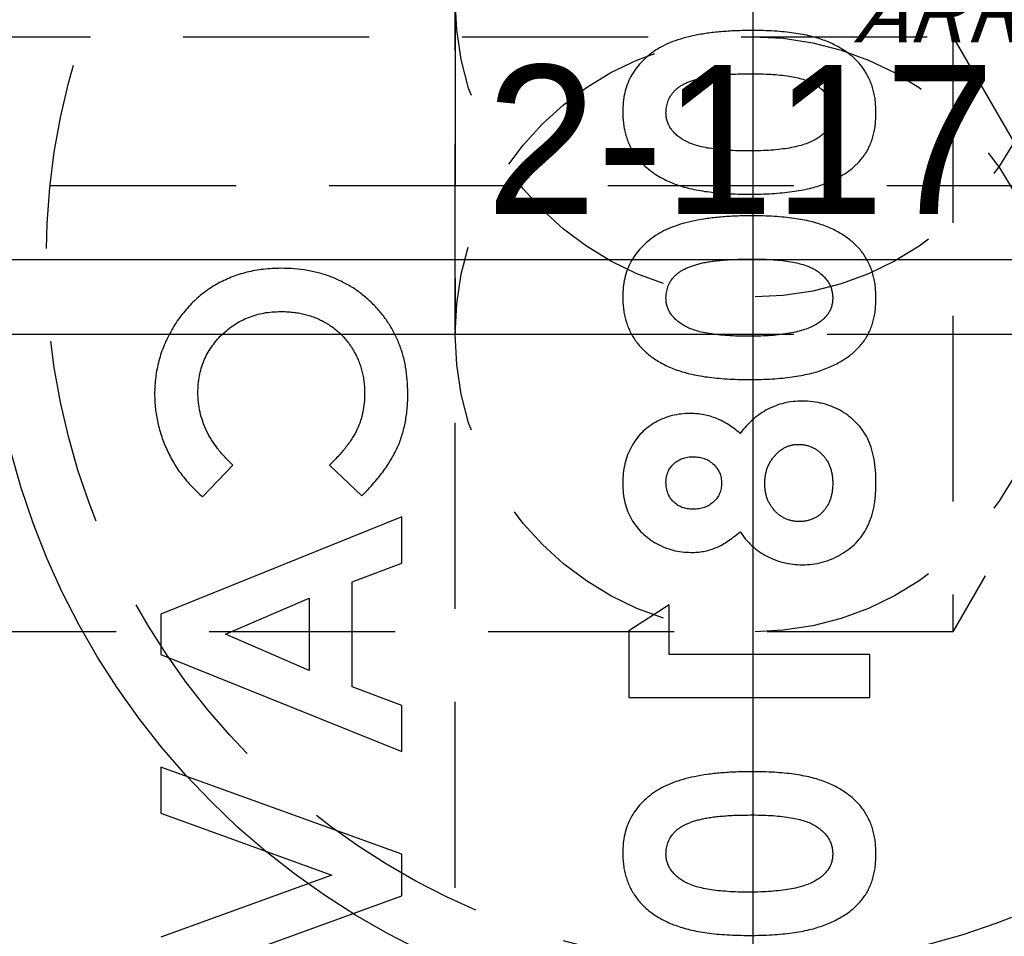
# Model space of a CAD drawing. Extents: x 2651 to 11825, y -3833 to 1075.
# Tile 377 of 656: x 4101 to 4114, y 711 to 723. Entities that reach past the tile are written whole.
import ezdxf

# ---------------------------------------------------------------- set-up
doc = ezdxf.new("R2010")
doc.units = 0
doc.header["$LTSCALE"] = 10
for name, pattern in [('CENTER', [2, 1.25, -0.25, 0.25, -0.25]), ('CNSCEN', [17, 15, -1, 0, -1]), ('CNSHID', [4, 3, -1]), ('HIDDEN', [0.375, 0.25, -0.125])]:
    doc.linetypes.add(name, pattern=pattern)
doc.layers.get('0').update_dxf_attribs({"linetype": 'CONTINUOUS'})
doc.layers.get('Defpoints').update_dxf_attribs({"linetype": 'CONTINUOUS'})
for name, color, linetype in [('1', 7, 'CONTINUOUS'), ('9', 3, 'CONTINUOUS'), ('COOL', 150, 'HIDDEN'), ('DIM', 3, 'CONTINUOUS'), ('WL1-HL', 4, 'CNSHID'), ('WOR1-CL', 1, 'CNSCEN'), ('WOR1-DL', 7, 'CONTINUOUS')]:
    doc.layers.add(name, color=color, linetype=linetype)
doc.styles.add('china', font='txt')
doc.styles.get("Standard").update_dxf_attribs({"font": 'romans.shx'})
doc.dimstyles.new('MM& INCH5', dxfattribs={"dimtxt": 5, "dimasz": 2.5, "dimexe": 1, "dimexo": 0.5, "dimtad": 0, "dimrnd": 1.38778e-17, "dimzin": 9, "dimdsep": 46, "dimtxsty": 'Standard', "dimblk": 'CLOSED', "dimcen": 0, "dimclrd": 3, "dimclre": 3, "dimclrt": 3, "dimazin": 2, "dimtfac": 0.75, "dimtofl": 0, "dimtmove": 0, "dimatfit": 3, "dimfxl": 0, "dimtolj": 1, "dimarcsym": 0})

# ---------------------------------------------------------------- blocks, each defined once
blk = doc.blocks.new('DSD')
at = {"layer": '1', "color": 7, "linetype": 'Continuous'}
for p, q in [((477.228, 547.808), (477.636, 548.234)), ((478.936, 548.234), (479.37, 547.821)), ((479.905, 547.538), (476.666, 546.23)), ((479.905, 546.918), (479.905, 547.538)), ((479.241, 546.666), (479.905, 546.918)), ((479.241, 545.255), (479.241, 546.666)), ((477.535, 545.961), (478.659, 546.446)), ((478.659, 546.446), (478.659, 545.475)), ((483.499, 546.355), (482.959, 546.008)), ((483.499, 545.691), (483.499, 546.355)), ((476.666, 546.23), (476.666, 545.691)), ((478.659, 545.475), (477.535, 545.961)), ((482.959, 546.008), (482.959, 545.11)), ((476.666, 545.691), (479.905, 544.383)), ((486.198, 545.691), (483.499, 545.691)), ((486.198, 545.11), (486.198, 545.691)), ((479.905, 545.004), (479.241, 545.255)), ((482.959, 545.11), (486.198, 545.11)), ((479.905, 544.383), (479.905, 545.004)), ((476.666, 544.175), (476.666, 543.554)), ((479.905, 543.003), (476.666, 544.175)), ((476.666, 543.554), (478.967, 542.722)), ((479.905, 542.443), (479.905, 543.003)), ((478.967, 542.722), (476.666, 541.888)), ((476.666, 541.269), (479.905, 542.443))]:
    blk.add_line(p, q, dxfattribs=at)
for points, knots in [([(484.61, 554.078), (484.539, 554.077), (484.4, 554.076), (484.2, 554.062), (484.015, 554.043), (483.845, 554.013), (483.69, 553.977), (483.552, 553.931), (483.427, 553.878), (483.353, 553.833), (483.317, 553.812)], [0, 0, 0, 0, 0.161071, 0.310789, 0.449904, 0.578376, 0.696617, 0.805987, 0.906562, 1, 1, 1, 1]), ([(486.281, 552.97), (486.28, 552.999), (486.279, 553.056), (486.272, 553.139), (486.258, 553.219), (486.24, 553.295), (486.216, 553.368), (486.187, 553.437), (486.152, 553.503), (486.112, 553.565), (486.067, 553.624), (486.016, 553.679), (485.96, 553.732), (485.897, 553.78), (485.83, 553.826), (485.757, 553.868), (485.679, 553.907), (485.594, 553.943), (485.502, 553.975), (485.402, 554.003), (485.292, 554.026), (485.173, 554.044), (485.046, 554.059), (484.909, 554.07), (484.763, 554.077), (484.662, 554.077), (484.61, 554.078)], [0, 0, 0, 0, 0.038217, 0.074867, 0.110158, 0.144454, 0.17808, 0.211171, 0.243687, 0.275872, 0.308376, 0.341263, 0.37515, 0.409655, 0.445157, 0.482073, 0.520576, 0.560554, 0.603108, 0.648689, 0.697948, 0.750768, 0.807309, 0.867656, 0.931861, 1, 1, 1, 1]), ([(483.317, 553.812), (483.282, 553.787), (483.213, 553.737), (483.123, 553.651), (483.047, 553.559), (482.984, 553.458), (482.935, 553.351), (482.901, 553.236), (482.881, 553.114), (482.878, 553.03), (482.876, 552.987)], [0, 0, 0, 0, 0.132314, 0.2587, 0.380912, 0.500535, 0.620923, 0.742376, 0.868281, 1, 1, 1, 1]), ([(483.458, 552.973), (483.459, 552.998), (483.461, 553.048), (483.481, 553.121), (483.512, 553.189), (483.55, 553.241), (483.585, 553.28), (483.618, 553.307), (483.654, 553.333), (483.695, 553.356), (483.741, 553.378), (483.79, 553.399), (483.845, 553.417), (483.904, 553.434), (483.969, 553.449), (484.041, 553.461), (484.12, 553.473), (484.205, 553.481), (484.298, 553.488), (484.398, 553.493), (484.505, 553.495), (484.579, 553.496), (484.617, 553.496)], [0, 0, 0, 0, 0.053834, 0.105543, 0.158054, 0.211987, 0.240207, 0.269794, 0.301343, 0.334608, 0.370284, 0.408089, 0.448681, 0.492069, 0.538664, 0.590371, 0.646388, 0.707195, 0.772947, 0.843643, 0.919308, 1, 1, 1, 1]), ([(484.617, 553.496), (484.666, 553.496), (484.761, 553.495), (484.897, 553.489), (485.021, 553.477), (485.133, 553.462), (485.233, 553.441), (485.322, 553.417), (485.399, 553.387), (485.465, 553.353), (485.52, 553.315), (485.568, 553.274), (485.609, 553.231), (485.642, 553.185), (485.668, 553.136), (485.686, 553.084), (485.697, 553.029), (485.699, 552.992), (485.7, 552.973)], [0, 0, 0, 0, 0.110734, 0.212341, 0.305502, 0.389835, 0.46669, 0.535262, 0.596763, 0.651066, 0.701036, 0.74786, 0.791833, 0.834284, 0.875334, 0.916035, 0.957652, 1, 1, 1, 1]), ([(482.876, 552.987), (482.877, 552.959), (482.878, 552.904), (482.886, 552.822), (482.9, 552.744), (482.919, 552.668), (482.943, 552.595), (482.973, 552.525), (483.009, 552.459), (483.05, 552.395), (483.096, 552.335), (483.149, 552.278), (483.207, 552.224), (483.271, 552.175), (483.341, 552.129), (483.416, 552.086), (483.497, 552.047), (483.584, 552.011), (483.679, 551.979), (483.782, 551.952), (483.893, 551.929), (484.014, 551.91), (484.143, 551.895), (484.281, 551.885), (484.428, 551.878), (484.528, 551.877), (484.58, 551.877)], [0, 0, 0, 0, 0.036635, 0.072034, 0.106626, 0.140306, 0.173619, 0.206426, 0.239067, 0.271883, 0.30484, 0.338529, 0.372616, 0.407548, 0.443719, 0.481312, 0.520113, 0.560913, 0.604025, 0.650075, 0.699572, 0.752363, 0.808789, 0.868954, 0.932675, 1, 1, 1, 1]), ([(484.58, 552.458), (484.529, 552.459), (484.431, 552.459), (484.29, 552.467), (484.161, 552.477), (484.044, 552.492), (483.94, 552.512), (483.849, 552.537), (483.769, 552.565), (483.701, 552.599), (483.644, 552.637), (483.594, 552.677), (483.552, 552.72), (483.517, 552.765), (483.49, 552.813), (483.471, 552.864), (483.46, 552.918), (483.458, 552.954), (483.458, 552.973)], [0, 0, 0, 0, 0.112115, 0.215802, 0.310203, 0.395993, 0.47341, 0.542778, 0.604548, 0.659357, 0.708764, 0.755356, 0.798687, 0.840017, 0.880203, 0.919733, 0.959049, 1, 1, 1, 1]), ([(484.58, 551.877), (484.632, 551.877), (484.734, 551.878), (484.882, 551.885), (485.021, 551.896), (485.151, 551.91), (485.272, 551.93), (485.385, 551.953), (485.489, 551.98), (485.583, 552.013), (485.671, 552.049), (485.752, 552.088), (485.827, 552.13), (485.896, 552.174), (485.959, 552.222), (486.017, 552.273), (486.067, 552.327), (486.113, 552.384), (486.153, 552.444), (486.188, 552.507), (486.216, 552.576), (486.24, 552.647), (486.258, 552.723), (486.272, 552.802), (486.279, 552.885), (486.28, 552.941), (486.281, 552.97)], [0, 0, 0, 0, 0.068491, 0.133077, 0.193829, 0.251083, 0.304401, 0.354408, 0.401295, 0.444701, 0.485692, 0.524676, 0.562307, 0.597947, 0.632474, 0.665752, 0.697985, 0.729586, 0.760825, 0.792355, 0.824313, 0.857156, 0.890927, 0.92596, 0.962061, 1, 1, 1, 1]), ([(485.7, 552.973), (485.699, 552.955), (485.698, 552.919), (485.687, 552.867), (485.67, 552.818), (485.645, 552.772), (485.613, 552.728), (485.575, 552.688), (485.529, 552.651), (485.495, 552.629), (485.477, 552.618)], [0, 0, 0, 0, 0.124035, 0.242846, 0.360342, 0.479042, 0.599334, 0.725488, 0.858549, 1, 1, 1, 1]), ([(485.477, 552.618), (485.453, 552.605), (485.403, 552.577), (485.318, 552.546), (485.223, 552.519), (485.116, 552.496), (484.998, 552.48), (484.868, 552.467), (484.728, 552.46), (484.631, 552.459), (484.58, 552.458)], [0, 0, 0, 0, 0.088871, 0.186355, 0.294078, 0.412237, 0.541778, 0.682703, 0.835096, 1, 1, 1, 1]), ([(484.61, 551.587), (484.539, 551.586), (484.4, 551.585), (484.2, 551.571), (484.015, 551.551), (483.845, 551.522), (483.69, 551.486), (483.552, 551.44), (483.427, 551.387), (483.353, 551.342), (483.317, 551.321)], [0, 0, 0, 0, 0.161071, 0.310789, 0.449904, 0.578376, 0.696617, 0.805987, 0.906562, 1, 1, 1, 1]), ([(486.281, 550.479), (486.28, 550.508), (486.279, 550.565), (486.272, 550.648), (486.258, 550.728), (486.24, 550.804), (486.216, 550.877), (486.187, 550.946), (486.152, 551.012), (486.112, 551.074), (486.067, 551.133), (486.016, 551.188), (485.96, 551.241), (485.897, 551.289), (485.83, 551.335), (485.757, 551.377), (485.679, 551.416), (485.594, 551.452), (485.502, 551.484), (485.402, 551.512), (485.292, 551.535), (485.173, 551.553), (485.046, 551.568), (484.909, 551.579), (484.763, 551.586), (484.662, 551.586), (484.61, 551.587)], [0, 0, 0, 0, 0.038217, 0.074867, 0.110158, 0.144454, 0.17808, 0.211171, 0.243687, 0.275872, 0.308376, 0.341263, 0.37515, 0.409655, 0.445157, 0.482073, 0.520576, 0.560554, 0.603108, 0.648689, 0.697948, 0.750768, 0.807309, 0.867656, 0.931861, 1, 1, 1, 1]), ([(483.317, 551.321), (483.282, 551.295), (483.213, 551.246), (483.123, 551.16), (483.047, 551.068), (482.984, 550.967), (482.935, 550.86), (482.901, 550.745), (482.881, 550.623), (482.878, 550.539), (482.876, 550.496)], [0, 0, 0, 0, 0.132314, 0.2587, 0.380912, 0.500535, 0.620923, 0.742376, 0.868281, 1, 1, 1, 1]), ([(483.458, 550.482), (483.459, 550.507), (483.461, 550.557), (483.481, 550.629), (483.512, 550.698), (483.55, 550.75), (483.585, 550.788), (483.618, 550.815), (483.654, 550.842), (483.695, 550.865), (483.741, 550.887), (483.79, 550.908), (483.845, 550.925), (483.904, 550.943), (483.969, 550.958), (484.041, 550.97), (484.12, 550.982), (484.205, 550.989), (484.298, 550.997), (484.398, 551.002), (484.505, 551.004), (484.579, 551.005), (484.617, 551.005)], [0, 0, 0, 0, 0.053834, 0.105543, 0.158054, 0.211987, 0.240207, 0.269794, 0.301343, 0.334608, 0.370284, 0.408089, 0.448681, 0.492069, 0.538664, 0.590371, 0.646388, 0.707195, 0.772947, 0.843643, 0.919308, 1, 1, 1, 1]), ([(484.617, 551.005), (484.666, 551.005), (484.761, 551.004), (484.897, 550.998), (485.021, 550.986), (485.133, 550.971), (485.233, 550.95), (485.322, 550.926), (485.399, 550.896), (485.465, 550.862), (485.52, 550.824), (485.568, 550.783), (485.609, 550.74), (485.642, 550.694), (485.668, 550.645), (485.686, 550.593), (485.697, 550.538), (485.699, 550.501), (485.7, 550.482)], [0, 0, 0, 0, 0.110734, 0.212341, 0.305502, 0.389835, 0.46669, 0.535262, 0.596763, 0.651066, 0.701036, 0.74786, 0.791833, 0.834284, 0.875334, 0.916035, 0.957652, 1, 1, 1, 1]), ([(478.281, 550.881), (478.241, 550.88), (478.162, 550.879), (478.046, 550.868), (477.932, 550.852), (477.823, 550.828), (477.716, 550.798), (477.614, 550.761), (477.514, 550.717), (477.418, 550.668), (477.326, 550.611), (477.239, 550.549), (477.156, 550.481), (477.078, 550.406), (477.004, 550.326), (476.936, 550.241), (476.871, 550.149), (476.812, 550.053), (476.759, 549.952), (476.711, 549.849), (476.672, 549.744), (476.639, 549.637), (476.615, 549.528), (476.596, 549.417), (476.586, 549.304), (476.584, 549.228), (476.583, 549.19)], [0, 0, 0, 0, 0.044663, 0.088512, 0.130926, 0.172904, 0.214, 0.254985, 0.295291, 0.335772, 0.376181, 0.416178, 0.45635, 0.496512, 0.537041, 0.578119, 0.619725, 0.662422, 0.705299, 0.74743, 0.789433, 0.831267, 0.872825, 0.91487, 0.957027, 1, 1, 1, 1]), ([(479.988, 549.199), (479.986, 549.26), (479.983, 549.378), (479.961, 549.551), (479.924, 549.715), (479.871, 549.872), (479.803, 550.02), (479.72, 550.159), (479.622, 550.29), (479.51, 550.412), (479.387, 550.522), (479.254, 550.619), (479.112, 550.699), (478.962, 550.766), (478.803, 550.818), (478.637, 550.854), (478.461, 550.877), (478.342, 550.879), (478.281, 550.881)], [0, 0, 0, 0, 0.067376, 0.131837, 0.194461, 0.255346, 0.315588, 0.375627, 0.436138, 0.497779, 0.55947, 0.620278, 0.680788, 0.741492, 0.803215, 0.866493, 0.93191, 1, 1, 1, 1]), ([(482.876, 550.496), (482.877, 550.468), (482.878, 550.413), (482.886, 550.331), (482.9, 550.253), (482.919, 550.177), (482.943, 550.104), (482.973, 550.034), (483.009, 549.968), (483.05, 549.904), (483.096, 549.843), (483.149, 549.787), (483.207, 549.733), (483.271, 549.684), (483.341, 549.638), (483.416, 549.595), (483.497, 549.556), (483.584, 549.52), (483.679, 549.488), (483.782, 549.461), (483.893, 549.438), (484.014, 549.418), (484.143, 549.404), (484.281, 549.394), (484.428, 549.387), (484.528, 549.386), (484.58, 549.386)], [0, 0, 0, 0, 0.036635, 0.072034, 0.106626, 0.140306, 0.173619, 0.206426, 0.239067, 0.271883, 0.30484, 0.338529, 0.372616, 0.407548, 0.443719, 0.481312, 0.520113, 0.560913, 0.604025, 0.650075, 0.699572, 0.752363, 0.808789, 0.868954, 0.932675, 1, 1, 1, 1]), ([(484.58, 549.967), (484.529, 549.967), (484.431, 549.968), (484.29, 549.975), (484.161, 549.986), (484.044, 550.001), (483.94, 550.021), (483.849, 550.045), (483.769, 550.074), (483.701, 550.108), (483.644, 550.146), (483.594, 550.186), (483.552, 550.229), (483.517, 550.274), (483.49, 550.322), (483.471, 550.373), (483.46, 550.426), (483.458, 550.463), (483.458, 550.482)], [0, 0, 0, 0, 0.112115, 0.215802, 0.310203, 0.395993, 0.47341, 0.542778, 0.604548, 0.659357, 0.708764, 0.755356, 0.798687, 0.840017, 0.880203, 0.919733, 0.959049, 1, 1, 1, 1]), ([(484.58, 549.386), (484.632, 549.386), (484.734, 549.387), (484.882, 549.393), (485.021, 549.405), (485.151, 549.419), (485.272, 549.439), (485.385, 549.462), (485.489, 549.489), (485.583, 549.522), (485.671, 549.558), (485.752, 549.597), (485.827, 549.639), (485.896, 549.683), (485.959, 549.731), (486.017, 549.782), (486.067, 549.836), (486.113, 549.892), (486.153, 549.953), (486.188, 550.016), (486.216, 550.084), (486.24, 550.156), (486.258, 550.231), (486.272, 550.31), (486.279, 550.394), (486.28, 550.45), (486.281, 550.479)], [0, 0, 0, 0, 0.068491, 0.133077, 0.193829, 0.251083, 0.304401, 0.354408, 0.401295, 0.444701, 0.485692, 0.524676, 0.562307, 0.597947, 0.632474, 0.665752, 0.697985, 0.729586, 0.760825, 0.792355, 0.824313, 0.857156, 0.890927, 0.92596, 0.962061, 1, 1, 1, 1]), ([(485.7, 550.482), (485.699, 550.463), (485.698, 550.428), (485.687, 550.376), (485.67, 550.327), (485.645, 550.28), (485.613, 550.237), (485.575, 550.197), (485.529, 550.16), (485.495, 550.138), (485.477, 550.127)], [0, 0, 0, 0, 0.124035, 0.242846, 0.360342, 0.479042, 0.599334, 0.725488, 0.858549, 1, 1, 1, 1]), ([(477.165, 549.213), (477.166, 549.25), (477.168, 549.324), (477.183, 549.433), (477.208, 549.536), (477.243, 549.636), (477.289, 549.731), (477.345, 549.821), (477.41, 549.907), (477.485, 549.987), (477.567, 550.06), (477.655, 550.124), (477.748, 550.178), (477.845, 550.223), (477.947, 550.257), (478.053, 550.282), (478.165, 550.296), (478.241, 550.298), (478.279, 550.299)], [0, 0, 0, 0, 0.064715, 0.127707, 0.188882, 0.249158, 0.309661, 0.370225, 0.432332, 0.495782, 0.559304, 0.621861, 0.683322, 0.744523, 0.806088, 0.868994, 0.933419, 1, 1, 1, 1]), ([(478.279, 550.299), (478.306, 550.299), (478.36, 550.298), (478.438, 550.292), (478.515, 550.281), (478.589, 550.265), (478.661, 550.246), (478.73, 550.223), (478.798, 550.194), (478.863, 550.162), (478.924, 550.124), (478.983, 550.084), (479.038, 550.041), (479.09, 549.993), (479.138, 549.942), (479.183, 549.887), (479.224, 549.829), (479.263, 549.767), (479.296, 549.703), (479.327, 549.637), (479.351, 549.568), (479.371, 549.498), (479.388, 549.427), (479.398, 549.353), (479.406, 549.278), (479.406, 549.227), (479.407, 549.202)], [0, 0, 0, 0, 0.045986, 0.090639, 0.134485, 0.177331, 0.219265, 0.260785, 0.302317, 0.343436, 0.384181, 0.424376, 0.464181, 0.504012, 0.543822, 0.583802, 0.624419, 0.665548, 0.706675, 0.747827, 0.788895, 0.830219, 0.871707, 0.913734, 0.956588, 1, 1, 1, 1]), ([(485.477, 550.127), (485.453, 550.114), (485.403, 550.086), (485.318, 550.055), (485.223, 550.028), (485.116, 550.005), (484.998, 549.989), (484.868, 549.975), (484.728, 549.969), (484.631, 549.968), (484.58, 549.967)], [0, 0, 0, 0, 0.088871, 0.186355, 0.294078, 0.412237, 0.541778, 0.682703, 0.835096, 1, 1, 1, 1]), ([(477.636, 548.234), (477.598, 548.271), (477.525, 548.341), (477.429, 548.455), (477.348, 548.573), (477.28, 548.694), (477.229, 548.819), (477.191, 548.947), (477.169, 549.079), (477.166, 549.168), (477.165, 549.213)], [0, 0, 0, 0, 0.139406, 0.272304, 0.399525, 0.522811, 0.642663, 0.761023, 0.879801, 1, 1, 1, 1]), ([(479.407, 549.202), (479.405, 549.158), (479.403, 549.073), (479.384, 548.948), (479.352, 548.829), (479.315, 548.734), (479.278, 548.66), (479.244, 548.603), (479.205, 548.544), (479.162, 548.485), (479.113, 548.424), (479.058, 548.362), (478.999, 548.298), (478.957, 548.256), (478.936, 548.234)], [0, 0, 0, 0, 0.117048, 0.22997, 0.340704, 0.449355, 0.505557, 0.565303, 0.628205, 0.694729, 0.765019, 0.83958, 0.91775, 1, 1, 1, 1]), ([(476.583, 549.19), (476.584, 549.157), (476.585, 549.092), (476.593, 548.996), (476.606, 548.9), (476.625, 548.805), (476.648, 548.71), (476.678, 548.617), (476.711, 548.525), (476.751, 548.434), (476.794, 548.345), (476.844, 548.259), (476.896, 548.175), (476.954, 548.096), (477.016, 548.019), (477.082, 547.945), (477.153, 547.875), (477.203, 547.831), (477.228, 547.808)], [0, 0, 0, 0, 0.062276, 0.123904, 0.185067, 0.24684, 0.308435, 0.370241, 0.432587, 0.495925, 0.559351, 0.621943, 0.684393, 0.746986, 0.809441, 0.872508, 0.935769, 1, 1, 1, 1]), ([(479.37, 547.821), (479.398, 547.85), (479.453, 547.907), (479.53, 547.993), (479.6, 548.078), (479.665, 548.161), (479.722, 548.244), (479.772, 548.325), (479.816, 548.405), (479.854, 548.485), (479.886, 548.565), (479.913, 548.648), (479.936, 548.733), (479.955, 548.821), (479.97, 548.911), (479.98, 549.005), (479.987, 549.101), (479.988, 549.166), (479.988, 549.199)], [0, 0, 0, 0, 0.077783, 0.151816, 0.22254, 0.290278, 0.354641, 0.415798, 0.474709, 0.530426, 0.58558, 0.640906, 0.697901, 0.75542, 0.814521, 0.874462, 0.93667, 1, 1, 1, 1]), ([(485.291, 549.095), (485.249, 549.094), (485.168, 549.091), (485.048, 549.071), (484.934, 549.036), (484.826, 548.988), (484.723, 548.927), (484.627, 548.851), (484.536, 548.762), (484.482, 548.695), (484.454, 548.66)], [0, 0, 0, 0, 0.127276, 0.250113, 0.370492, 0.489901, 0.611006, 0.735976, 0.864676, 1, 1, 1, 1]), ([(486.281, 547.987), (486.281, 548.018), (486.28, 548.079), (486.275, 548.168), (486.266, 548.252), (486.253, 548.331), (486.237, 548.405), (486.217, 548.474), (486.194, 548.538), (486.159, 548.617), (486.104, 548.706), (486.023, 548.804), (485.927, 548.889), (485.819, 548.963), (485.698, 549.021), (485.569, 549.065), (485.432, 549.091), (485.339, 549.094), (485.291, 549.095)], [0, 0, 0, 0, 0.055435, 0.108254, 0.158196, 0.205337, 0.250257, 0.292763, 0.333308, 0.371723, 0.445982, 0.520049, 0.595546, 0.673687, 0.753384, 0.833349, 0.915178, 1, 1, 1, 1]), ([(483.784, 548.929), (483.742, 548.928), (483.66, 548.925), (483.54, 548.903), (483.426, 548.865), (483.318, 548.814), (483.219, 548.75), (483.13, 548.673), (483.055, 548.582), (482.99, 548.482), (482.939, 548.372), (482.903, 548.252), (482.88, 548.124), (482.878, 548.036), (482.876, 547.991)], [0, 0, 0, 0, 0.085205, 0.168105, 0.249227, 0.330676, 0.411657, 0.491096, 0.570629, 0.651741, 0.734794, 0.819583, 0.907717, 1, 1, 1, 1]), ([(484.454, 548.66), (484.429, 548.681), (484.381, 548.724), (484.302, 548.778), (484.222, 548.824), (484.139, 548.863), (484.053, 548.892), (483.966, 548.914), (483.876, 548.926), (483.815, 548.928), (483.784, 548.929)], [0, 0, 0, 0, 0.132691, 0.261229, 0.386616, 0.5095, 0.631048, 0.753001, 0.875241, 1, 1, 1, 1]), ([(484.786, 547.986), (484.787, 548.004), (484.787, 548.04), (484.794, 548.093), (484.804, 548.143), (484.818, 548.192), (484.838, 548.238), (484.861, 548.282), (484.888, 548.323), (484.919, 548.362), (484.953, 548.397), (484.989, 548.429), (485.027, 548.455), (485.066, 548.476), (485.106, 548.494), (485.149, 548.505), (485.193, 548.513), (485.223, 548.514), (485.238, 548.514)], [0, 0, 0, 0, 0.070599, 0.139149, 0.206028, 0.270871, 0.334512, 0.399137, 0.463434, 0.527972, 0.592126, 0.65344, 0.712618, 0.770133, 0.826602, 0.883252, 0.941109, 1, 1, 1, 1]), ([(485.238, 548.514), (485.254, 548.514), (485.286, 548.513), (485.331, 548.506), (485.376, 548.495), (485.418, 548.479), (485.458, 548.459), (485.496, 548.434), (485.533, 548.405), (485.567, 548.371), (485.598, 548.334), (485.625, 548.293), (485.649, 548.25), (485.666, 548.204), (485.682, 548.155), (485.692, 548.104), (485.699, 548.049), (485.699, 548.012), (485.7, 547.993)], [0, 0, 0, 0, 0.060864, 0.120715, 0.178298, 0.236019, 0.29302, 0.351482, 0.411328, 0.473181, 0.535898, 0.598282, 0.66091, 0.724489, 0.789043, 0.857007, 0.926649, 1, 1, 1, 1]), ([(483.458, 548.005), (483.459, 548.029), (483.461, 548.075), (483.481, 548.142), (483.514, 548.201), (483.56, 548.253), (483.615, 548.295), (483.679, 548.327), (483.75, 548.345), (483.8, 548.347), (483.825, 548.348)], [0, 0, 0, 0, 0.127262, 0.247553, 0.366178, 0.488656, 0.611945, 0.735099, 0.863648, 1, 1, 1, 1]), ([(483.825, 548.348), (483.851, 548.347), (483.902, 548.344), (483.974, 548.325), (484.04, 548.293), (484.097, 548.248), (484.144, 548.194), (484.18, 548.133), (484.201, 548.065), (484.204, 548.018), (484.205, 547.994)], [0, 0, 0, 0, 0.133898, 0.261449, 0.385304, 0.511572, 0.636353, 0.7554, 0.874932, 1, 1, 1, 1]), ([(482.876, 547.991), (482.878, 547.946), (482.88, 547.86), (482.903, 547.734), (482.939, 547.617), (482.992, 547.508), (483.057, 547.409), (483.135, 547.321), (483.226, 547.244), (483.328, 547.179), (483.437, 547.126), (483.552, 547.088), (483.671, 547.066), (483.752, 547.063), (483.793, 547.061)], [0, 0, 0, 0, 0.091221, 0.177862, 0.261335, 0.343215, 0.424061, 0.504025, 0.585043, 0.667993, 0.751668, 0.833587, 0.916294, 1, 1, 1, 1]), ([(483.821, 547.642), (483.795, 547.643), (483.746, 547.646), (483.675, 547.664), (483.612, 547.697), (483.557, 547.74), (483.513, 547.795), (483.48, 547.858), (483.461, 547.929), (483.459, 547.979), (483.458, 548.005)], [0, 0, 0, 0, 0.133239, 0.257679, 0.377945, 0.498835, 0.619558, 0.739824, 0.86564, 1, 1, 1, 1]), ([(484.205, 547.994), (484.204, 547.969), (484.202, 547.921), (484.181, 547.853), (484.147, 547.792), (484.1, 547.739), (484.042, 547.696), (483.975, 547.664), (483.9, 547.646), (483.848, 547.643), (483.821, 547.642)], [0, 0, 0, 0, 0.1261, 0.245667, 0.362596, 0.483064, 0.606895, 0.731199, 0.860607, 1, 1, 1, 1]), ([(485.251, 547.476), (485.235, 547.477), (485.203, 547.478), (485.157, 547.484), (485.112, 547.496), (485.069, 547.512), (485.028, 547.532), (484.99, 547.558), (484.953, 547.587), (484.919, 547.622), (484.888, 547.659), (484.861, 547.699), (484.837, 547.741), (484.818, 547.786), (484.804, 547.833), (484.794, 547.882), (484.787, 547.933), (484.787, 547.968), (484.786, 547.986)], [0, 0, 0, 0, 0.063232, 0.123596, 0.183631, 0.241965, 0.301454, 0.360997, 0.421479, 0.484582, 0.547964, 0.610316, 0.672871, 0.735109, 0.798492, 0.863878, 0.930919, 1, 1, 1, 1]), ([(485.7, 547.993), (485.699, 547.974), (485.699, 547.936), (485.693, 547.881), (485.683, 547.83), (485.669, 547.781), (485.652, 547.735), (485.63, 547.692), (485.604, 547.652), (485.575, 547.616), (485.543, 547.583), (485.508, 547.554), (485.471, 547.53), (485.431, 547.51), (485.389, 547.495), (485.345, 547.484), (485.299, 547.477), (485.267, 547.476), (485.251, 547.476)], [0, 0, 0, 0, 0.075044, 0.146237, 0.214829, 0.280463, 0.343689, 0.406255, 0.467269, 0.527809, 0.587997, 0.646697, 0.703965, 0.760495, 0.818097, 0.877165, 0.937588, 1, 1, 1, 1]), ([(485.291, 546.895), (485.337, 546.896), (485.427, 546.899), (485.559, 546.926), (485.687, 546.97), (485.807, 547.029), (485.917, 547.103), (486.015, 547.189), (486.098, 547.288), (486.153, 547.38), (486.191, 547.46), (486.214, 547.523), (486.235, 547.591), (486.252, 547.662), (486.265, 547.738), (486.274, 547.818), (486.28, 547.901), (486.281, 547.958), (486.281, 547.987)], [0, 0, 0, 0, 0.082105, 0.162845, 0.24281, 0.324136, 0.404552, 0.481939, 0.558683, 0.635915, 0.675544, 0.716421, 0.758883, 0.802991, 0.848925, 0.897233, 0.947306, 1, 1, 1, 1]), ([(483.793, 547.061), (483.822, 547.062), (483.878, 547.063), (483.962, 547.074), (484.041, 547.093), (484.12, 547.12), (484.199, 547.156), (484.28, 547.206), (484.367, 547.266), (484.424, 547.314), (484.454, 547.339)], [0, 0, 0, 0, 0.117593, 0.230768, 0.342388, 0.452438, 0.56823, 0.697745, 0.841089, 1, 1, 1, 1]), ([(484.454, 547.339), (484.478, 547.305), (484.526, 547.237), (484.612, 547.149), (484.708, 547.072), (484.814, 547.009), (484.926, 546.958), (485.044, 546.922), (485.166, 546.899), (485.249, 546.896), (485.291, 546.895)], [0, 0, 0, 0, 0.126717, 0.250825, 0.374307, 0.498747, 0.623473, 0.74737, 0.87229, 1, 1, 1, 1]), ([(484.61, 544.113), (484.539, 544.112), (484.4, 544.111), (484.2, 544.098), (484.015, 544.078), (483.845, 544.049), (483.69, 544.013), (483.552, 543.966), (483.427, 543.914), (483.353, 543.869), (483.317, 543.847)], [0, 0, 0, 0, 0.161071, 0.310789, 0.449904, 0.578376, 0.696617, 0.805987, 0.906562, 1, 1, 1, 1]), ([(486.281, 543.006), (486.28, 543.035), (486.279, 543.091), (486.272, 543.175), (486.258, 543.254), (486.24, 543.331), (486.216, 543.403), (486.187, 543.473), (486.152, 543.539), (486.112, 543.601), (486.067, 543.659), (486.016, 543.715), (485.96, 543.767), (485.897, 543.816), (485.83, 543.861), (485.757, 543.904), (485.679, 543.942), (485.594, 543.979), (485.502, 544.01), (485.402, 544.038), (485.292, 544.061), (485.173, 544.08), (485.046, 544.095), (484.909, 544.106), (484.763, 544.112), (484.662, 544.113), (484.61, 544.113)], [0, 0, 0, 0, 0.038217, 0.074867, 0.110158, 0.144454, 0.17808, 0.211171, 0.243687, 0.275872, 0.308376, 0.341263, 0.37515, 0.409655, 0.445157, 0.482073, 0.520576, 0.560554, 0.603108, 0.648689, 0.697948, 0.750768, 0.807309, 0.867656, 0.931861, 1, 1, 1, 1]), ([(483.317, 543.847), (483.282, 543.822), (483.213, 543.773), (483.123, 543.687), (483.047, 543.594), (482.984, 543.494), (482.935, 543.386), (482.901, 543.271), (482.881, 543.149), (482.878, 543.065), (482.876, 543.023)], [0, 0, 0, 0, 0.132314, 0.2587, 0.380912, 0.500535, 0.620923, 0.742376, 0.868281, 1, 1, 1, 1]), ([(483.458, 543.008), (483.459, 543.034), (483.461, 543.084), (483.481, 543.156), (483.512, 543.224), (483.55, 543.276), (483.585, 543.315), (483.618, 543.342), (483.654, 543.368), (483.695, 543.391), (483.741, 543.413), (483.79, 543.434), (483.845, 543.452), (483.904, 543.469), (483.969, 543.484), (484.041, 543.497), (484.12, 543.508), (484.205, 543.516), (484.298, 543.523), (484.398, 543.529), (484.505, 543.531), (484.579, 543.531), (484.617, 543.532)], [0, 0, 0, 0, 0.053834, 0.105543, 0.158054, 0.211987, 0.240207, 0.269794, 0.301343, 0.334608, 0.370284, 0.408089, 0.448681, 0.492069, 0.538664, 0.590371, 0.646388, 0.707195, 0.772947, 0.843643, 0.919308, 1, 1, 1, 1]), ([(484.617, 543.532), (484.666, 543.531), (484.761, 543.53), (484.897, 543.524), (485.021, 543.512), (485.133, 543.497), (485.233, 543.476), (485.322, 543.452), (485.399, 543.423), (485.465, 543.389), (485.52, 543.351), (485.568, 543.31), (485.609, 543.267), (485.642, 543.22), (485.668, 543.171), (485.686, 543.119), (485.697, 543.065), (485.699, 543.027), (485.7, 543.008)], [0, 0, 0, 0, 0.110734, 0.212341, 0.305502, 0.389835, 0.46669, 0.535262, 0.596763, 0.651066, 0.701036, 0.74786, 0.791833, 0.834284, 0.875334, 0.916035, 0.957652, 1, 1, 1, 1]), ([(482.876, 543.023), (482.877, 542.994), (482.878, 542.939), (482.886, 542.858), (482.9, 542.779), (482.919, 542.703), (482.943, 542.631), (482.973, 542.561), (483.009, 542.495), (483.05, 542.431), (483.096, 542.37), (483.149, 542.313), (483.207, 542.26), (483.271, 542.21), (483.341, 542.164), (483.416, 542.121), (483.497, 542.082), (483.584, 542.047), (483.679, 542.015), (483.782, 541.988), (483.893, 541.964), (484.014, 541.945), (484.143, 541.93), (484.281, 541.92), (484.428, 541.913), (484.528, 541.913), (484.58, 541.913)], [0, 0, 0, 0, 0.036635, 0.072034, 0.106626, 0.140306, 0.173619, 0.206426, 0.239067, 0.271883, 0.30484, 0.338529, 0.372616, 0.407548, 0.443719, 0.481312, 0.520113, 0.560913, 0.604025, 0.650075, 0.699572, 0.752363, 0.808789, 0.868954, 0.932675, 1, 1, 1, 1]), ([(484.58, 542.494), (484.529, 542.494), (484.431, 542.494), (484.29, 542.502), (484.161, 542.512), (484.044, 542.528), (483.94, 542.548), (483.849, 542.572), (483.769, 542.601), (483.701, 542.635), (483.644, 542.673), (483.594, 542.713), (483.552, 542.755), (483.517, 542.8), (483.49, 542.848), (483.471, 542.899), (483.46, 542.953), (483.458, 542.99), (483.458, 543.008)], [0, 0, 0, 0, 0.112115, 0.215802, 0.310203, 0.395993, 0.47341, 0.542778, 0.604548, 0.659357, 0.708764, 0.755356, 0.798687, 0.840017, 0.880203, 0.919733, 0.959049, 1, 1, 1, 1]), ([(484.58, 541.913), (484.632, 541.913), (484.734, 541.913), (484.882, 541.92), (485.021, 541.931), (485.151, 541.945), (485.272, 541.965), (485.385, 541.988), (485.489, 542.016), (485.583, 542.049), (485.671, 542.084), (485.752, 542.123), (485.827, 542.165), (485.896, 542.209), (485.959, 542.258), (486.017, 542.308), (486.067, 542.363), (486.113, 542.419), (486.153, 542.479), (486.188, 542.543), (486.216, 542.611), (486.24, 542.682), (486.258, 542.758), (486.272, 542.837), (486.279, 542.92), (486.28, 542.977), (486.281, 543.006)], [0, 0, 0, 0, 0.068491, 0.133077, 0.193829, 0.251083, 0.304401, 0.354408, 0.401295, 0.444701, 0.485692, 0.524676, 0.562307, 0.597947, 0.632474, 0.665752, 0.697985, 0.729586, 0.760825, 0.792355, 0.824313, 0.857156, 0.890927, 0.92596, 0.962061, 1, 1, 1, 1]), ([(485.7, 543.008), (485.699, 542.99), (485.698, 542.954), (485.687, 542.902), (485.67, 542.853), (485.645, 542.807), (485.613, 542.764), (485.575, 542.723), (485.529, 542.686), (485.495, 542.665), (485.477, 542.653)], [0, 0, 0, 0, 0.124035, 0.242846, 0.360342, 0.479042, 0.599334, 0.725488, 0.858549, 1, 1, 1, 1]), ([(485.477, 542.653), (485.453, 542.64), (485.403, 542.613), (485.318, 542.581), (485.223, 542.554), (485.116, 542.531), (484.998, 542.516), (484.868, 542.502), (484.728, 542.495), (484.631, 542.494), (484.58, 542.494)], [0, 0, 0, 0, 0.088871, 0.186355, 0.294078, 0.412237, 0.541778, 0.682703, 0.835096, 1, 1, 1, 1])]:
    blk.add_open_spline(points, degree=3, knots=knots, dxfattribs=at)
blk = doc.blocks.new('*D109')
at = {"layer": 'Defpoints', "color": 0}
for p in [(4086.684, 927.642), (4086.684, 894.882), (4171.684, 387.642)]:
    blk.add_point(p, dxfattribs=at)
at = {"layer": 'DIM', "color": 3, "lineweight": -2}
blk.add_line((4086.684, 895.382), (4086.684, 927.642), dxfattribs=at)
at = {"layer": 'DIM', "color": 3, "insert": (4086.684, 948.624), "char_height": 5, "attachment_point": 5, "rotation": 90}
blk.add_mtext('\\A1;85 [3.346]', dxfattribs=at)
blk = doc.blocks.new('_Closed')
at = {"color": 0, "linetype": 'ByBlock', "lineweight": -2}
for p, q in [((-1, 0.1667), (0, 0)), ((-1, 0.1667), (-1, -0.1667)), ((0, 0), (-1, -0.1667)), ((0, 0), (-1, 0))]:
    blk.add_line(p, q, dxfattribs=at)
blk = doc.blocks.new('*D110')
at = {"layer": 'Defpoints', "color": 0}
for p in [(4064.684, 927.642), (4064.684, 906.842), (4171.684, 387.642)]:
    blk.add_point(p, dxfattribs=at)
at = {"layer": 'DIM', "color": 3, "lineweight": -2}
blk.add_line((4064.684, 907.342), (4064.684, 927.642), dxfattribs=at)
at = {"layer": 'DIM', "color": 3, "insert": (4064.684, 950.648), "char_height": 5, "attachment_point": 5, "rotation": 90}
blk.add_mtext('\\A1;107 [4.213]', dxfattribs=at)
blk = doc.blocks.new('*D111')
at = {"layer": 'Defpoints', "color": 0}
for p in [(4051.684, 927.642), (4051.684, 912.642), (4171.684, 387.642)]:
    blk.add_point(p, dxfattribs=at)
at = {"layer": 'DIM', "color": 3, "lineweight": -2}
blk.add_line((4051.684, 913.142), (4051.684, 927.642), dxfattribs=at)
at = {"layer": 'DIM', "color": 3, "insert": (4051.684, 950.648), "char_height": 5, "attachment_point": 5, "rotation": 90}
blk.add_mtext('\\A1;120 [4.724]', dxfattribs=at)
blk = doc.blocks.new('*D112')
at = {"layer": 'Defpoints', "color": 0}
for p in [(3974.684, 927.642), (3974.684, 892.822), (4171.684, 387.642)]:
    blk.add_point(p, dxfattribs=at)
at = {"layer": 'DIM', "color": 3, "lineweight": -2}
blk.add_line((3974.684, 893.322), (3974.684, 927.642), dxfattribs=at)
at = {"layer": 'DIM', "color": 3, "insert": (3974.684, 950.648), "char_height": 5, "attachment_point": 5, "rotation": 90}
blk.add_mtext('\\A1;197 [7.756]', dxfattribs=at)
blk = doc.blocks.new('*D113')
at = {"layer": 'Defpoints', "color": 0}
for p in [(3966.684, 927.642), (3971.684, 807.17), (4171.684, 387.642)]:
    blk.add_point(p, dxfattribs=at)
at = {"layer": 'DIM', "color": 3, "lineweight": -2}
for p, q in [((3966.684, 922.642), (3966.684, 927.642)), ((3971.684, 917.642), (3966.684, 922.642)), ((3971.684, 807.67), (3971.684, 917.642))]:
    blk.add_line(p, q, dxfattribs=at)
at = {"layer": 'DIM', "color": 3, "insert": (3966.684, 951.005), "char_height": 5, "attachment_point": 5, "rotation": 90}
blk.add_mtext('\\A1;200 [7.874]', dxfattribs=at)
blk = doc.blocks.new('*D114')
at = {"layer": 'Defpoints', "color": 0}
for p in [(3931.684, 927.642), (3931.684, 912.642), (4171.684, 387.642)]:
    blk.add_point(p, dxfattribs=at)
at = {"layer": 'DIM', "color": 3, "lineweight": -2}
blk.add_line((3931.684, 913.142), (3931.684, 927.642), dxfattribs=at)
at = {"layer": 'DIM', "color": 3, "insert": (3931.684, 951.005), "char_height": 5, "attachment_point": 5, "rotation": 90}
blk.add_mtext('\\A1;240 [9.449]', dxfattribs=at)
blk = doc.blocks.new('*D115')
at = {"layer": 'Defpoints', "color": 0}
for p in [(3896.684, 927.642), (3896.684, 910.642), (4171.684, 387.642)]:
    blk.add_point(p, dxfattribs=at)
at = {"layer": 'DIM', "color": 3, "lineweight": -2}
blk.add_line((3896.684, 911.142), (3896.684, 927.642), dxfattribs=at)
at = {"layer": 'DIM', "color": 3, "insert": (3896.684, 953.386), "char_height": 5, "attachment_point": 5, "rotation": 90}
blk.add_mtext('\\A1;275 [10.827]', dxfattribs=at)
blk = doc.blocks.new('*D122')
at = {"layer": 'Defpoints', "color": 0}
for p in [(3881.004, 912.642), (3898.684, 912.642), (4171.684, 387.642)]:
    blk.add_point(p, dxfattribs=at)
at = {"layer": 'DIM', "color": 3, "lineweight": -2}
blk.add_line((3898.184, 912.642), (3881.004, 912.642), dxfattribs=at)
at = {"layer": 'DIM', "color": 3, "insert": (3855.26, 912.642), "char_height": 5, "attachment_point": 5}
blk.add_mtext('\\A1;525 [20.669]', dxfattribs=at)
blk = doc.blocks.new('*D123')
at = {"layer": 'Defpoints', "color": 0}
for p in [(3857.842, 862.642), (3869.984, 862.642), (4171.684, 387.642)]:
    blk.add_point(p, dxfattribs=at)
at = {"layer": 'DIM', "color": 3, "lineweight": -2}
blk.add_line((3869.484, 862.642), (3857.842, 862.642), dxfattribs=at)
at = {"layer": 'DIM', "color": 3, "insert": (3832.098, 862.642), "char_height": 5, "attachment_point": 5}
blk.add_mtext('\\A1;475 [18.701]', dxfattribs=at)
blk = doc.blocks.new('*D124')
at = {"layer": 'Defpoints', "color": 0}
for p in [(3941.504, 859.642), (3857.842, 854.642), (4171.684, 387.642)]:
    blk.add_point(p, dxfattribs=at)
at = {"layer": 'DIM', "color": 3, "lineweight": -2}
for p, q in [((3867.842, 859.642), (3862.842, 854.642)), ((3941.004, 859.642), (3867.842, 859.642)), ((3862.842, 854.642), (3857.842, 854.642))]:
    blk.add_line(p, q, dxfattribs=at)
at = {"layer": 'DIM', "color": 3, "insert": (3832.098, 854.642), "char_height": 5, "attachment_point": 5}
blk.add_mtext('\\A1;472 [18.583]', dxfattribs=at)
blk = doc.blocks.new('*D125')
at = {"layer": 'Defpoints', "color": 0}
for p in [(3870.047, 797.642), (3962.156, 797.642), (4171.684, 387.642)]:
    blk.add_point(p, dxfattribs=at)
at = {"layer": 'DIM', "color": 3, "lineweight": -2}
blk.add_line((3961.656, 797.642), (3870.047, 797.642), dxfattribs=at)
at = {"layer": 'DIM', "color": 3, "insert": (3844.303, 797.642), "char_height": 5, "attachment_point": 5}
blk.add_mtext('\\A1;410 [16.142]', dxfattribs=at)
blk = doc.blocks.new('*D126')
at = {"layer": 'Defpoints', "color": 0}
for p in [(3870.047, 832.642), (4069.264, 832.642), (4171.684, 387.642)]:
    blk.add_point(p, dxfattribs=at)
at = {"layer": 'DIM', "color": 3, "lineweight": -2}
blk.add_line((4068.764, 832.642), (3870.047, 832.642), dxfattribs=at)
at = {"layer": 'DIM', "color": 3, "insert": (3846.684, 832.642), "char_height": 5, "attachment_point": 5}
blk.add_mtext('\\A1;445 [17.52]', dxfattribs=at)
blk = doc.blocks.new('*D127')
at = {"layer": 'Defpoints', "color": 0}
for p in [(3857.842, 879.642), (4071.444, 879.642), (4171.684, 387.642)]:
    blk.add_point(p, dxfattribs=at)
at = {"layer": 'DIM', "color": 3, "lineweight": -2}
blk.add_line((4070.944, 879.642), (3857.842, 879.642), dxfattribs=at)
at = {"layer": 'DIM', "color": 3, "insert": (3834.479, 879.642), "char_height": 5, "attachment_point": 5}
blk.add_mtext('\\A1;492 [19.37]', dxfattribs=at)
blk = doc.blocks.new('*D128')
at = {"layer": 'Defpoints', "color": 0}
for p in [(3857.842, 899.642), (4057.484, 899.642), (4171.684, 387.642)]:
    blk.add_point(p, dxfattribs=at)
at = {"layer": 'DIM', "color": 3, "lineweight": -2}
blk.add_line((4056.984, 899.642), (3857.842, 899.642), dxfattribs=at)
at = {"layer": 'DIM', "color": 3, "insert": (3832.098, 899.642), "char_height": 5, "attachment_point": 5}
blk.add_mtext('\\A1;512 [20.157]', dxfattribs=at)
blk = doc.blocks.new('*D129')
at = {"layer": 'Defpoints', "color": 0}
for p in [(3870.047, 743.242), (4076.434, 743.242), (4171.684, 387.642)]:
    blk.add_point(p, dxfattribs=at)
at = {"layer": 'DIM', "color": 3, "lineweight": -2}
blk.add_line((4075.934, 743.242), (3870.047, 743.242), dxfattribs=at)
at = {"layer": 'DIM', "color": 3, "insert": (3849.065, 743.242), "char_height": 5, "attachment_point": 5}
blk.add_mtext('\\A1;355.6 [14]', dxfattribs=at)
blk = doc.blocks.new('*D130')
at = {"layer": 'Defpoints', "color": 0}
for p in [(3870.047, 762.642), (3896.684, 762.642), (4171.684, 387.642)]:
    blk.add_point(p, dxfattribs=at)
at = {"layer": 'DIM', "color": 3, "lineweight": -2}
blk.add_line((3896.184, 762.642), (3870.047, 762.642), dxfattribs=at)
at = {"layer": 'DIM', "color": 3, "insert": (3844.303, 762.642), "char_height": 5, "attachment_point": 5}
blk.add_mtext('\\A1;375 [14.764]', dxfattribs=at)
blk = doc.blocks.new('*D131')
at = {"layer": 'Defpoints', "color": 0}
for p in [(3870.047, 719.642), (3896.684, 719.642), (4171.684, 387.642)]:
    blk.add_point(p, dxfattribs=at)
at = {"layer": 'DIM', "color": 3, "lineweight": -2}
blk.add_line((3896.184, 719.642), (3870.047, 719.642), dxfattribs=at)
at = {"layer": 'DIM', "color": 3, "insert": (3844.303, 719.642), "char_height": 5, "attachment_point": 5}
blk.add_mtext('\\A1;332 [13.071]', dxfattribs=at)
blk = doc.blocks.new('*D156')
at = {"layer": 'Defpoints', "color": 0}
for p in [(4095.484, 927.642), (4095.484, 766.102), (4171.684, 387.642)]:
    blk.add_point(p, dxfattribs=at)
at = {"layer": 'DIM', "color": 3, "lineweight": -2}
blk.add_line((4095.484, 766.602), (4095.484, 927.642), dxfattribs=at)
at = {"layer": 'DIM', "color": 3, "insert": (4095.484, 943.862), "char_height": 5, "attachment_point": 5, "rotation": 90}
blk.add_mtext('\\A1;76.2 [3]', dxfattribs=at)
blk = doc.blocks.new('*D157')
at = {"layer": 'Defpoints', "color": 0}
for p in [(4103.484, 927.642), (4096.684, 860.062), (4171.684, 387.642)]:
    blk.add_point(p, dxfattribs=at)
at = {"layer": 'DIM', "color": 3, "lineweight": -2}
for p, q in [((4103.484, 922.642), (4103.484, 927.642)), ((4096.684, 917.642), (4103.484, 922.642)), ((4096.684, 860.562), (4096.684, 917.642))]:
    blk.add_line(p, q, dxfattribs=at)
at = {"layer": 'DIM', "color": 3, "insert": (4103.484, 948.624), "char_height": 5, "attachment_point": 5, "rotation": 90}
blk.add_mtext('\\A1;75 [2.953]', dxfattribs=at)
blk = doc.blocks.new('117')
at = {"layer": 'WL1-HL'}
for radius in [13.87, 10.3]:
    blk.add_circle((254.95, 1693.104), radius, dxfattribs=at)
at = {"layer": 'WOR1-CL'}
for p, q in [((254.95, 1707.474), (254.95, 1678.734)), ((269.32, 1693.104), (240.58, 1693.104))]:
    blk.add_line(p, q, dxfattribs=at)
at = {"layer": '9', "style": 'china'}
blk.add_text('2-117', height=2, dxfattribs=at).set_placement((251.365, 1693.722))
at = {"layer": 'WOR1-DL', "style": 'china', "oblique": 20}
blk.add_text('ARRK', height=0.8, dxfattribs=at).set_placement((256.305, 1696.027))
blk = doc.blocks.new('A$C257357D5')
at = {"layer": 'COOL', "color": 1, "linetype": 'CENTER'}
for p, q in [((-61, 60.106), (-61, -35)), ((-275, 31), (-58.88, 31))]:
    blk.add_line(p, q, dxfattribs=at)
at = {"layer": 'COOL'}
for p, q in [((-65, 35.5), (-65, 31)), ((-58.309, 35), (-58.309, 27)), ((-70.447, 33), (-51.553, 33)), ((-70.447, 31), (-51.553, 31))]:
    blk.add_line(p, q, dxfattribs=at)
for points in [[(-57, 49.388), (-57, -32.691), (-61, -35), (-65, -32.691), (-65, 49.388)], [(-237.406, 35), (-58.309, 35), (-56, 31), (-58.309, 27), (-237.406, 27)]]:
    blk.add_lwpolyline(points, dxfattribs=at)
for centre, radius in [((-61, 32), 9.5), ((-61, 35.5), 4), ((-61, 31), 4)]:
    blk.add_circle(centre, radius, dxfattribs=at)
blk.add_blockref('117', (-315.95, -1661.104), dxfattribs=at)

msp = doc.modelspace()

# ---------------------------------------------------------------- block references
at = {"layer": 'DIM'}
for name, p in [('DSD', (3626.059, 168.648)), ('A$C257357D5', (4171.684, 687.642))]:
    msp.add_blockref(name, p, dxfattribs=at)

# ---------------------------------------------------------------- dimensions: what is measured, and where the dimension line sits
for feature_location, offset, dtype, picture, middle in [((3896.684, 910.642), (0, 17), 1, '*D115', (3896.684, 953.386)), ((3931.684, 912.642), (0, 15), 1, '*D114', (3931.684, 951.005)), ((3971.684, 807.17), (-5, 120.472), 1, '*D113', (3966.684, 951.005)), ((3974.684, 892.822), (0, 34.82), 1, '*D112', (3974.684, 950.648)), ((4051.684, 912.642), (0, 15), 1, '*D111', (4051.684, 950.648)), ((4064.684, 906.842), (0, 20.8), 1, '*D110', (4064.684, 950.648)), ((4086.684, 894.882), (0, 32.76), 1, '*D109', (4086.684, 948.624)), ((4096.684, 860.062), (6.8, 67.58), 1, '*D157', (4103.484, 948.624)), ((4095.484, 766.102), (0, 161.54), 1, '*D156', (4095.484, 943.862)), ((3898.684, 912.642), (-17.68, 0), 0, '*D122', (3855.26, 912.642)), ((4057.484, 899.642), (-199.642, 0), 0, '*D128', (3832.098, 899.642)), ((4071.444, 879.642), (-213.602, 0), 0, '*D127', (3834.479, 879.642)), ((3869.984, 862.642), (-12.142, 0), 0, '*D123', (3832.098, 862.642)), ((3941.504, 859.642), (-83.662, -5), 0, '*D124', (3832.098, 854.642)), ((4069.264, 832.642), (-199.217, 0), 0, '*D126', (3846.684, 832.642)), ((3962.156, 797.642), (-92.109, 0), 0, '*D125', (3844.303, 797.642)), ((3896.684, 762.642), (-26.637, 0), 0, '*D130', (3844.303, 762.642)), ((4076.434, 743.242), (-206.387, 0), 0, '*D129', (3849.065, 743.242)), ((3896.684, 719.642), (-26.637, 0), 0, '*D131', (3844.303, 719.642))]:
    dim = msp.add_ordinate_dim(feature_location=feature_location, offset=offset, dtype=dtype, origin=(4171.684, 387.642), dimstyle='MM& INCH5', dxfattribs=at)
    dim.commit()
    dim.dimension.update_dxf_attribs({"geometry": picture, "text_midpoint": middle})

doc.saveas('drawing.dxf')
